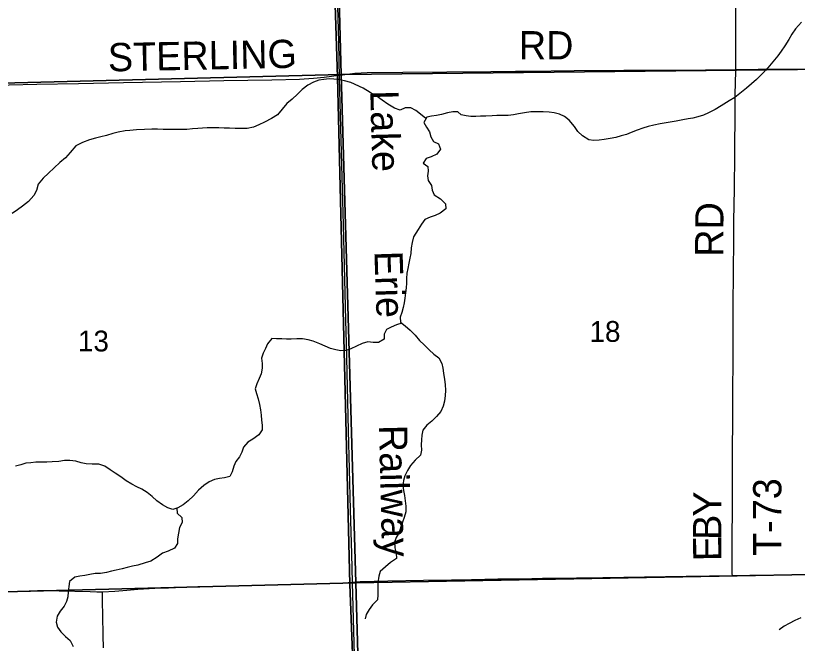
# Model space of a CAD drawing. Extents: x 1985906 to 2360102, y 891258 to 1222054.
# Drawn here: x 2136483 to 2144780, y 1072966 to 1079623 of the extents above; entities that cross this region are included whole.
import ezdxf

# ---------------------------------------------------------------- set-up
doc = ezdxf.new("R2010")
doc.units = 0
for name, color, linetype in [('GM_X_County_Road', 7, 'Continuous'), ('GM_X_County_Road_Text', 7, 'Continuous'), ('GM_X_Minor_River', 7, 'Continuous'), ('GM_X_Rail_Line', 7, 'Continuous'), ('GM_X_Rail_Line_Text', 7, 'Continuous'), ('GM_X_Section', 7, 'Continuous'), ('GM_X_Section_Text', 7, 'Continuous'), ('GM_X_State_Route', 7, 'Continuous'), ('GM_X_Township', 7, 'Continuous'), ('GM_X_Township_Road', 7, 'Continuous'), ('GM_X_Township_Road_Text', 7, 'Continuous')]:
    doc.layers.add(name, color=color, linetype=linetype)

msp = doc.modelspace()

# ---------------------------------------------------------------- linework, layer by layer
at = {"layer": 'GM_X_County_Road'}
for points in [[(2139950.9, 1078997.2), (2140083.7, 1079012), (2140149.4, 1079017.3), (2140214.4, 1079018.9), (2140591.7, 1079025.1), (2141526.8, 1079031), (2141789.2, 1079034.8), (2141920.1, 1079035.1), (2142412.2, 1079041.6), (2142937.1, 1079044.9), (2143806.7, 1079050.1), (2144125.8, 1079052.6)], [(2144125.8, 1079052.6), (2144364.5, 1079054.6), (2144368.8, 1079054.6)], [(2144368.8, 1079054.6), (2144569, 1079054), (2144574.8, 1079054.1)], [(2144574.8, 1079054.1), (2144709, 1079056.2), (2145217.6, 1079057.4), (2145726.1, 1079053.6), (2146103.3, 1079047.3), (2146857.8, 1079032), (2147858.8, 1079012.5), (2147912.9, 1079012.2)], [(2134780.4, 1078856.9), (2134920.8, 1078858.9), (2135314.3, 1078867.1), (2135707.8, 1078873), (2136019.5, 1078880.4), (2136413.1, 1078888.5), (2136708.2, 1078895.6), (2137150.8, 1078904.9), (2137626.6, 1078913.4), (2138233.5, 1078925.9), (2138692.7, 1078935.6), (2139201.2, 1078943.6), (2139496.6, 1078950.5), (2139644.2, 1078958.8), (2139758.6, 1078970.6), (2139937.3, 1078995.6), (2139950.9, 1078997.2)]]:
    msp.add_lwpolyline(points, dxfattribs=at)
at = {"layer": 'GM_X_Minor_River'}
for points in [[(2144825.3, 1079553.2), (2144761.6, 1079484.3), (2144721.9, 1079425.8), (2144688.3, 1079369.2), (2144646.7, 1079302.6), (2144609, 1079246.1), (2144571.3, 1079195.6), (2144521.6, 1079134.9), (2144465.9, 1079070.1), (2144402.2, 1079003.3), (2144346.5, 1078946.6), (2144294.7, 1078899.9), (2144240.8, 1078853.3), (2144169, 1078796.4), (2144115.1, 1078755.8), (2144057.2, 1078721.1), (2143971.3, 1078666.1), (2143907.3, 1078629.4), (2143837.3, 1078592.6), (2143783.3, 1078568), (2143723.2, 1078549.4), (2143671, 1078536.9), (2143620.9, 1078528.4), (2143564.7, 1078519.8), (2143494.5, 1078503.1), (2143410.2, 1078490.3), (2143324, 1078475.4), (2143257.8, 1078462.8), (2143197.6, 1078446.1), (2143141.5, 1078429.6), (2143081.4, 1078408.9), (2143015.3, 1078384.2), (2142965.3, 1078363.7), (2142911.2, 1078347.1), (2142855.1, 1078330.5), (2142794.9, 1078321.9), (2142730.7, 1078311.3), (2142676.5, 1078302.8), (2142618.2, 1078300.2), (2142567.9, 1078307.8), (2142501.3, 1078349.3), (2142450.6, 1078393), (2142416, 1078446.8), (2142359.1, 1078514.5), (2142308.5, 1078552.2), (2142254, 1078579.8), (2142199.7, 1078591.3), (2142147.3, 1078600.8), (2142083, 1078604.2), (2141952.4, 1078603), (2141884.2, 1078592.3), (2141820, 1078581.7), (2141767.8, 1078571.2), (2141709.6, 1078564.6), (2141591.1, 1078563.5), (2141540.8, 1078561), (2141472.6, 1078558.4), (2141416.3, 1078555.8), (2141366.1, 1078553.4), (2141313.8, 1078554.9), (2141263.6, 1078560.4), (2141213.2, 1078572), (2141177.9, 1078602.3)], [(2140837.3, 1078531.6), (2140781.5, 1078579.8), (2140731.4, 1078615.9), (2140677.3, 1078645.9), (2140617.2, 1078645.8), (2140565.2, 1078619.7), (2140503.1, 1078643.7), (2140433, 1078683.7), (2140374.8, 1078725.8), (2140310.7, 1078771.8), (2140244.5, 1078807.9), (2140172.3, 1078853.9), (2140040.1, 1078913.9), (2139974, 1078931.9), (2139909.9, 1078945.9), (2139809.7, 1078953.8), (2139755.7, 1078947.7), (2139701.6, 1078937.6), (2139645.6, 1078917.5), (2139583.6, 1078887.4), (2139525.7, 1078841.2), (2139473.7, 1078791), (2139417.8, 1078738.8), (2139361.8, 1078690.6), (2139311.9, 1078632.4), (2139263.9, 1078572.2), (2139197.9, 1078532.1), (2139123.9, 1078491.9), (2139065.9, 1078465.8), (2139007.9, 1078441.6), (2138941.9, 1078427.5), (2138885.8, 1078425.5), (2138813.7, 1078427.4), (2138753.7, 1078429.4), (2138695.6, 1078431.3), (2138639.6, 1078435.2), (2138585.5, 1078435.2), (2138515.4, 1078433.1), (2138465.4, 1078429.1), (2138415.3, 1078427), (2138361.3, 1078422.9), (2138299.2, 1078416.8), (2138243.2, 1078414.8), (2138173.1, 1078414.7), (2138105, 1078416.6), (2138048.9, 1078416.6), (2137988.9, 1078418.5), (2137926.8, 1078418.5), (2137850.7, 1078416.4), (2137764.6, 1078412.3), (2137696.6, 1078406.2), (2137646.5, 1078400.1), (2137572.5, 1078386), (2137514.5, 1078371.9), (2137448.4, 1078353.8), (2137388.4, 1078339.7), (2137330.4, 1078325.6), (2137268.3, 1078307.5), (2137194.3, 1078279.4), (2137122.3, 1078241.2), (2137060.4, 1078170.9), (2137010.4, 1078116.8), (2136950.5, 1078066.6), (2136890.5, 1078008.4), (2136832.6, 1077954.2), (2136774.7, 1077898), (2136722.7, 1077837.8), (2136702.8, 1077769.6), (2136674.9, 1077715.4), (2136619, 1077651.2), (2136557, 1077601), (2136501, 1077562.8), (2136447.1, 1077524.7)], [(2141177.9, 1078602.3), (2141121.9, 1078604.2), (2141065.8, 1078592.1), (2141003.8, 1078574), (2140949.8, 1078566), (2140895.7, 1078555.9), (2140845.7, 1078545.8), (2140813.8, 1078491.6), (2140843.9, 1078439.5), (2140876, 1078389.4), (2140890.2, 1078339.3), (2140918.3, 1078287.2), (2140970.4, 1078263.2), (2140992.5, 1078207.1), (2140954.6, 1078152.9), (2140894.6, 1078124.8), (2140840.6, 1078108.7), (2140806.7, 1078058.5), (2140856.8, 1078024.5), (2140862.9, 1077974.4), (2140855, 1077924.2), (2140861.1, 1077874.1), (2140895.2, 1077822), (2140903.4, 1077771.9), (2140925.5, 1077721.8), (2140991.6, 1077681.7), (2141043.8, 1077627.7), (2141049.9, 1077575.5), (2140989.9, 1077529.3), (2140935.9, 1077503.2), (2140881.9, 1077487.1), (2140825.9, 1077463), (2140790, 1077412.9), (2140754, 1077356.7), (2140706.2, 1077276.4), (2140690.3, 1077218.3), (2140682.4, 1077162.1), (2140676.5, 1077102), (2140668.6, 1077049.8), (2140656.7, 1076999.7), (2140646.8, 1076941.5), (2140634.9, 1076891.4), (2140631, 1076835.2), (2140631.1, 1076785.1), (2140627.2, 1076735), (2140621.3, 1076684.8), (2140615.4, 1076626.7), (2140607.5, 1076576.6), (2140597.6, 1076526.4), (2140583.7, 1076476.3), (2140565.8, 1076424.1), (2140567.9, 1076374), (2140618, 1076334), (2140670.1, 1076287.9), (2140724.3, 1076235.8), (2140768.5, 1076179.7), (2140818.6, 1076133.7), (2140870.8, 1076077.6), (2140922.9, 1076031.5), (2140975.1, 1075993.5), (2141005.2, 1075935.4), (2141017.3, 1075885.2), (2141023.5, 1075831.1), (2141033.6, 1075765), (2141041.7, 1075712.8), (2141043.9, 1075648.7), (2141042, 1075594.6), (2141036.1, 1075534.4), (2141022.2, 1075482.3), (2140994.3, 1075426.1), (2140950.3, 1075371.9), (2140900.4, 1075321.7), (2140848.4, 1075279.6), (2140804.5, 1075225.4), (2140792.6, 1075173.2), (2140790.7, 1075123.1), (2140788.8, 1075073), (2140790.9, 1075014.9), (2140781, 1074962.7), (2140723, 1074908.5), (2140673.1, 1074852.3), (2140643.2, 1074800.2), (2140615.3, 1074742), (2140599.3, 1074691.9), (2140593.4, 1074637.7), (2140599.6, 1074585.6), (2140611.7, 1074535.5), (2140617.8, 1074479.4), (2140623.9, 1074421.2), (2140624, 1074361.1), (2140606.1, 1074300.9), (2140590.2, 1074250.8), (2140570.3, 1074200.6), (2140552.4, 1074142.5), (2140522.5, 1074090.3), (2140502.6, 1074038.2), (2140506.7, 1073978.1), (2140520.8, 1073923.9), (2140526.9, 1073867.8), (2140461, 1073823.6), (2140407, 1073779.5)], [(2140581.1, 1076363.5), (2140525.9, 1076343.9), (2140469.9, 1076319.8), (2140417.9, 1076295.6), (2140395.9, 1076243.5), (2140396.1, 1076191.4), (2140336.1, 1076157.2), (2140278, 1076157.2), (2140219.9, 1076163.1), (2140161.9, 1076147), (2140101.9, 1076116.9), (2140041.9, 1076088.8), (2139985.9, 1076072.6), (2139935.8, 1076068.6), (2139881.7, 1076080.6), (2139823.6, 1076092.5), (2139767.5, 1076116.5), (2139711.4, 1076142.6), (2139641.3, 1076172.6), (2139589.2, 1076186.5), (2139527.1, 1076194.5), (2139467.1, 1076196.4), (2139407, 1076192.3), (2139356.9, 1076192.3), (2139306.9, 1076196.3), (2139252.8, 1076196.2), (2139202.8, 1076200.2), (2139154.8, 1076144), (2139134.9, 1076093.8), (2139111, 1076043.7), (2139093.1, 1075991.5), (2139101.2, 1075935.4), (2139101.3, 1075883.3), (2139089.4, 1075825.1), (2139069.5, 1075775), (2139043.6, 1075718.8), (2139025.7, 1075666.7), (2139037.8, 1075614.5), (2139055.9, 1075558.4), (2139070, 1075500.3), (2139080.2, 1075442.2), (2139088.3, 1075386), (2139092.4, 1075333.9), (2139098.5, 1075279.8), (2139098.6, 1075229.6), (2139062.7, 1075177.5), (2139000.7, 1075131.3), (2138948.7, 1075099.2), (2138902.8, 1075047), (2138882.9, 1074994.8), (2138859, 1074944.7), (2138821, 1074894.5), (2138797.1, 1074844.4), (2138781.2, 1074786.2), (2138755.3, 1074736.1), (2138701.3, 1074722), (2138645.2, 1074715.9), (2138595.2, 1074703.8), (2138537.2, 1074677.7), (2138481.2, 1074639.6), (2138423.2, 1074591.4), (2138369.3, 1074529.2), (2138315.3, 1074479), (2138261.4, 1074436.8), (2138205.4, 1074404.7), (2138151.3, 1074386.6), (2138097.2, 1074402.6), (2138043.1, 1074434.6), (2137983, 1074478.7), (2137930.8, 1074524.7), (2137878.7, 1074566.8), (2137822.6, 1074600.8), (2137768.4, 1074626.8), (2137716.3, 1074652.8), (2137656.2, 1074688.8), (2137598, 1074730.9), (2137539.9, 1074770.9), (2137487.8, 1074806.9), (2137429.6, 1074847), (2137367.5, 1074867), (2137295.4, 1074864.9), (2137231.4, 1074870.8), (2137179.3, 1074880.8), (2137121.2, 1074898.8), (2137057.1, 1074906.8), (2137003.1, 1074904.7), (2136941, 1074896.6), (2136870.9, 1074892.5), (2136812.9, 1074888.5), (2136760.8, 1074888.4), (2136696.8, 1074886.3), (2136642.7, 1074882.3), (2136592.7, 1074876.2), (2136536.6, 1074860.1), (2136482.6, 1074844)], [(2138194, 1074400.9), (2138197.5, 1074348.6), (2138247.6, 1074300.5), (2138249.7, 1074248.4), (2138221.8, 1074194.2), (2138209.9, 1074134.1), (2138202, 1074075.9), (2138200.1, 1074025.8), (2138170.2, 1073975.6), (2138102.2, 1073943.5), (2138042.2, 1073921.4), (2137986.2, 1073879.2), (2137918.2, 1073839.1), (2137858.2, 1073818.9), (2137780.2, 1073796.8), (2137722.1, 1073784.7), (2137668.1, 1073770.6), (2137612, 1073756.5), (2137550, 1073742.4), (2137500, 1073730.4), (2137446, 1073716.3), (2137383.9, 1073708.2), (2137325.8, 1073706.1), (2137269.8, 1073696), (2137215.8, 1073686), (2137163.7, 1073677.9), (2137111.7, 1073667.8), (2137055.7, 1073621.6), (2137045.8, 1073569.5), (2137039.9, 1073511.4), (2137036, 1073461.2), (2137024.1, 1073411.1), (2136996.2, 1073361), (2136954.3, 1073308.8), (2136922.3, 1073254.6), (2136914.4, 1073190.5), (2136926.6, 1073138.3), (2136962.7, 1073088.3), (2137010.9, 1073038.2), (2137061, 1072998.2), (2137095.2, 1072934.1)], [(2140407, 1073779.5), (2140351, 1073727.3), (2140337.1, 1073677.1), (2140327.3, 1073609), (2140327.4, 1073554.8), (2140327.5, 1073480.7), (2140323.6, 1073426.5), (2140271.7, 1073376.4), (2140235.7, 1073326.2), (2140203.8, 1073272.1), (2140193.9, 1073225.9)], [(2144818.1, 1073237.8), (2144754.1, 1073209.1), (2144692.1, 1073178.4), (2144640.1, 1073147.9), (2144588.2, 1073111.2)]]:
    msp.add_lwpolyline(points, dxfattribs=at)
at = {"layer": 'GM_X_Rail_Line'}
msp.add_lwpolyline([(2139893.2, 1079975.5), (2139909.2, 1079345.1), (2139918.4, 1078961.8), (2139941.7, 1078041.6), (2139959.2, 1077404), (2139973, 1076827.5), (2139984.8, 1076395.3), (2139992.1, 1076150.6), (2140012.7, 1075223.2), (2140023.4, 1074813.9), (2140034.1, 1074383.6), (2140046.3, 1073916.3), (2140054.3, 1073610.1), (2140075.3, 1072842.2)], dxfattribs=at)
at = {"layer": 'GM_X_Section'}
for points in [[(2139793.2, 1084436.8), (2139795.7, 1084358.8), (2139939.1, 1079000), (2134530.2, 1078860.3), (2134374.5, 1084257)], [(2139795.7, 1084358.8), (2145434.5, 1084329.5), (2145426.8, 1079059.8), (2139939.1, 1079000)], [(2145426.8, 1079059.8), (2145493.8, 1073706.6), (2140092.7, 1073609.4), (2139939.1, 1079000)], [(2134530.2, 1078860.3), (2139939.1, 1079000), (2140092.7, 1073609.4), (2134705.9, 1073469.8)], [(2140092.7, 1073609.4), (2145493.8, 1073706.6), (2145560.7, 1068347.5), (2140244.3, 1068236.7)], [(2134705.9, 1073469.8), (2140092.7, 1073609.4), (2140244.3, 1068236.7), (2134863.4, 1068105.2)]]:
    msp.add_lwpolyline(points, close=True, dxfattribs=at)
at = {"layer": 'GM_X_State_Route'}
msp.add_lwpolyline([(2136372.5, 1073516.2), (2136536.2, 1073521.1), (2136716.5, 1073525.2), (2136814.7, 1073526), (2136945.8, 1073524.5), (2137273.8, 1073514.5), (2137344.9, 1073513.5), (2137405.1, 1073513.5), (2137534, 1073521.1), (2137664.8, 1073531.3), (2137779.2, 1073541.1), (2137959.1, 1073550.8), (2138106.7, 1073556.7), (2138254.2, 1073563.4), (2138418.1, 1073569.2), (2138614.8, 1073572.9), (2138828.2, 1073576.3), (2139107.1, 1073584.2), (2139385.8, 1073592.1), (2139664.7, 1073598), (2139927.4, 1073605.7), (2140096.9, 1073618.3), (2140140.2, 1073621.5), (2140287.4, 1073627.2), (2140435, 1073630.6), (2140812.3, 1073635.5), (2141107.5, 1073640.4), (2141320.7, 1073644.3), (2141599.6, 1073648.9), (2141845.7, 1073652.1), (2142075.3, 1073656.9), (2142436.3, 1073662.7), (2142715.2, 1073666), (2143601.4, 1073679.1), (2144090.1, 1073685.8), (2144274.3, 1073688.3), (2145111.2, 1073701.2)], dxfattribs=at)
at = {"layer": 'GM_X_Township'}
for points in [[(2123152.1, 1089498.8), (2136278, 1089412.3), (2139591.4, 1089396.7), (2139630.1, 1087307), (2139900.4, 1078971.2), (2140028.7, 1073592.5), (2140236.1, 1068248), (2140319.5, 1062899.4), (2140404.4, 1057547.2), (2135100.2, 1057415.2), (2135022.2, 1057409.1), (2131219.9, 1057336.3), (2130437.9, 1057318.1), (2124799.7, 1057238.9)], [(2145240.7, 1057605.5), (2140404.4, 1057547.2), (2140319.5, 1062899.4), (2140236.1, 1068248), (2140028.7, 1073592.5), (2139900.4, 1078971.2), (2139630.1, 1087307), (2139591.4, 1089396.7), (2141098.4, 1089364.6), (2143683.2, 1089344.1), (2145540.2, 1089350.8)]]:
    msp.add_lwpolyline(points, dxfattribs=at)
at = {"layer": 'GM_X_Township_Road'}
for points in [[(2144125.8, 1079052.6), (2144127.1, 1079246.5), (2144127.7, 1079427), (2144127, 1079591.1), (2144127.8, 1079755.2)], [(2144090.1, 1073685.8), (2144089.9, 1073701.8), (2144089.6, 1073726.1), (2144089.4, 1073745.3), (2144089, 1073771.3), (2144088.6, 1073803.8), (2144088.2, 1073852.7), (2144088.1, 1073885.7), (2144087.3, 1073984), (2144089.6, 1074148.1), (2144090.9, 1074328.5), (2144091.2, 1074459.4), (2144091.6, 1074557.3), (2144091.8, 1074639.1), (2144091.7, 1074786.6), (2144091.4, 1074934.3), (2144093, 1075049.2), (2144095.4, 1075295), (2144096.1, 1075442.6), (2144097, 1075705.2), (2144098.4, 1075902.1), (2144098.4, 1076181.1), (2144099.7, 1076394.4), (2144100.5, 1076574.9), (2144103, 1076870.2), (2144106.5, 1077280.4), (2144106.6, 1077362.3), (2144106.4, 1077444.6), (2144112.7, 1077786), (2144116.3, 1078147.1), (2144118.9, 1078639.4), (2144120.7, 1078787.1), (2144125.7, 1079033.2), (2144125.8, 1079052.6)], [(2137417.1, 1072917.7), (2137413.4, 1073049.3), (2137408.3, 1073263), (2137405.5, 1073410.7), (2137405.1, 1073513.5)]]:
    msp.add_lwpolyline(points, dxfattribs=at)

# ---------------------------------------------------------------- texts
at = {"layer": 'GM_X_County_Road_Text'}
for s, rotation, p in [('RD', 0.00001, (2141823.7, 1079158.8)), ('STERLING', 1.11166, (2137464.8, 1079031.2))]:
    msp.add_text(s, height=300, rotation=rotation, dxfattribs=at).set_placement(p)
at = {"layer": 'GM_X_Rail_Line_Text'}
for s, rotation, p in [('Lake', 271.54732, (2140246.7, 1078829.5)), ('Erie', 271.85775, (2140290.6, 1077124.1)), ('Railway', 271.38979, (2140339.2, 1075280))]:
    msp.add_text(s, height=299, rotation=rotation, dxfattribs=at).set_placement(p)
at = {"layer": 'GM_X_Section_Text'}
for s, p in [('18', (2142573.9, 1076163.5)), ('13', (2137144.3, 1076062.3))]:
    msp.add_text(s, height=221, rotation=0.00001, dxfattribs=at).set_placement(p)
at = {"layer": 'GM_X_Township_Road_Text'}
for s, rotation, p in [('RD', 89.50536, (2143993, 1077064.5)), ('T-73', 90, (2144610.4, 1073892.8)), ('Y', 89.57378, (2143973.4, 1074308.5)), ('B', 89.69946, (2143972.1, 1074062.3)), ('E', 90.86572, (2143975.5, 1073839.6))]:
    msp.add_text(s, height=300, rotation=rotation, dxfattribs=at).set_placement(p)

doc.saveas('drawing.dxf')
